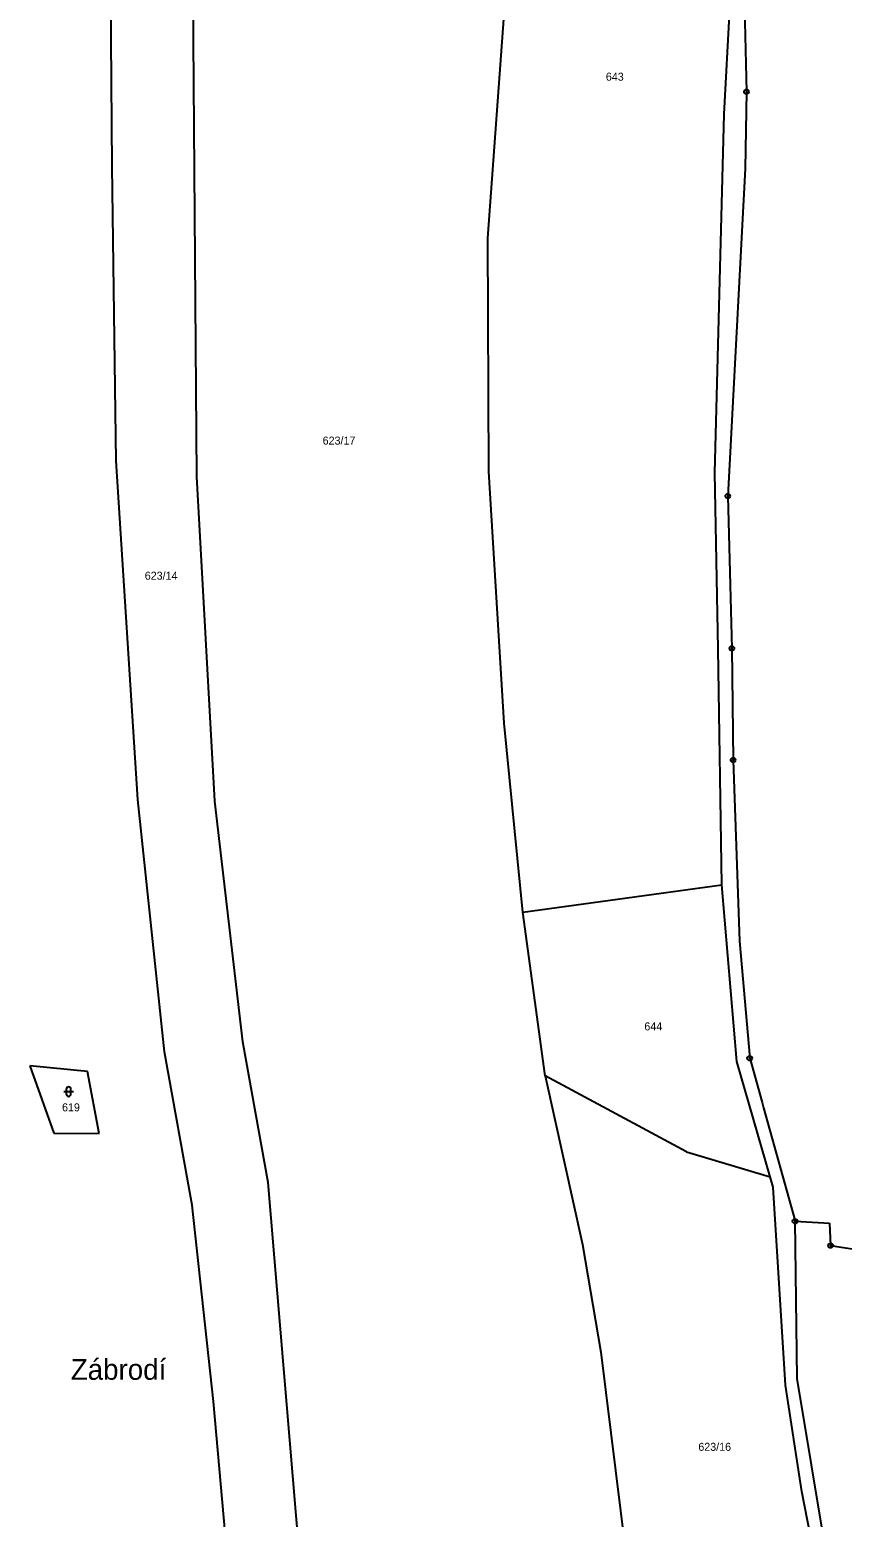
# Model space of a CAD drawing. Extents: x -765428 to -762163, y -1107632 to -1104975.
# Drawn here: x -764407.8 to -764235.2, y -1105485.1 to -1105169.2 of the extents above; entities that cross this region are included whole.
import ezdxf
from ezdxf.enums import TextEntityAlignment as Align

# ---------------------------------------------------------------- set-up
doc = ezdxf.new("R2010")
doc.units = 0
doc.header["$LTSCALE"] = 0.68
for name, color, linetype, lineweight in [('1', 7, 'Continuous', 25), ('3', 7, 'Continuous', 25), ('7', 7, 'Continuous', 13), ('8', 7, 'Continuous', 25)]:
    doc.layers.add(name, color=color, linetype=linetype, lineweight=lineweight)
doc.layers.add('2', color=7, linetype='Continuous')

msp = doc.modelspace()

# ---------------------------------------------------------------- linework, layer by layer
at = {"layer": '1'}
for p, q in [((-764390.33, -1105198.25), (-764391.05, -1105093.84)), ((-764372.33, -1105264.09), (-764373.69, -1105094.4)), ((-764310.55, -1105213.46), (-764303.03, -1105111.11)), ((-764260.34, -1105187.13), (-764259.1, -1105164.75)), ((-764256.01, -1105164.49), (-764255.6, -1105182.36)), ((-764255.6, -1105182.36), (-764255.85, -1105198.66)), ((-764262.29, -1105263.31), (-764260.34, -1105187.13)), ((-764389.45, -1105260.78), (-764390.33, -1105198.25)), ((-764255.85, -1105198.66), (-764259.55, -1105268.23)), ((-764310.34, -1105263), (-764310.55, -1105213.46)), ((-764384.86, -1105332.66), (-764389.45, -1105260.78)), ((-764368.55, -1105333.03), (-764372.33, -1105264.09)), ((-764307.06, -1105316.44), (-764310.34, -1105263)), ((-764261.57, -1105300.7), (-764262.29, -1105263.31)), ((-764259.55, -1105268.23), (-764259.05, -1105287.13)), ((-764259.05, -1105287.13), (-764258.69, -1105300.58)), ((-764260.85, -1105350.78), (-764261.57, -1105300.7)), ((-764258.69, -1105300.58), (-764258.44, -1105324.3)), ((-764303.07, -1105356.59), (-764307.06, -1105316.44)), ((-764258.44, -1105324.3), (-764257.04, -1105362.76)), ((-764379.2, -1105386.26), (-764384.86, -1105332.66)), ((-764362.58, -1105384.17), (-764368.55, -1105333.03)), ((-764303.07, -1105356.59), (-764260.85, -1105350.78)), ((-764257.66, -1105388.35), (-764260.85, -1105350.78)), ((-764298.35, -1105391.4), (-764303.07, -1105356.59)), ((-764257.04, -1105362.76), (-764254.9, -1105387.63)), ((-764357.18, -1105414.05), (-764362.58, -1105384.17)), ((-764373.33, -1105418.82), (-764379.2, -1105386.26)), ((-764395.6, -1105390.43), (-764407.84, -1105389.24)), ((-764407.84, -1105389.24), (-764402.71, -1105403.57)), ((-764393.12, -1105403.61), (-764395.6, -1105390.43)), ((-764254.9, -1105387.63), (-764252.25, -1105397.06)), ((-764298.35, -1105391.4), (-764290.44, -1105427.17)), ((-764268.32, -1105407.54), (-764298.35, -1105391.4)), ((-764252.25, -1105397.06), (-764251.94, -1105398.17)), ((-764251.94, -1105398.17), (-764245.27, -1105422.25)), ((-764402.71, -1105403.57), (-764393.12, -1105403.61)), ((-764349.7, -1105502.71), (-764357.18, -1105414.05)), ((-764249.91, -1105415), (-764250.55, -1105412.82)), ((-764247.28, -1105457.11), (-764249.91, -1105415)), ((-764368.78, -1105460.58), (-764373.33, -1105418.82)), ((-764245.27, -1105422.25), (-764237.94, -1105422.66)), ((-764244.79, -1105455.63), (-764245.27, -1105422.25)), ((-764237.94, -1105422.66), (-764237.7, -1105427.44)), ((-764290.44, -1105427.17), (-764286.5, -1105450.07)), ((-764237.7, -1105427.44), (-764228.13, -1105428.91)), ((-764286.5, -1105450.07), (-764278.37, -1105516.31)), ((-764237.84, -1105497.54), (-764244.79, -1105455.63)), ((-764243.85, -1105479.68), (-764247.28, -1105457.11)), ((-764364.61, -1105507.26), (-764368.78, -1105460.58)), ((-764235.57, -1105520.82), (-764243.85, -1105479.68))]:
    msp.add_line(p, q, dxfattribs=at)
msp.add_lwpolyline([(-764268.32, -1105407.54), (-764250.55, -1105412.82), (-764257.66, -1105388.35)], dxfattribs=at)
at = {"layer": '3'}
for p, q in [((-764400.581, -1105394.731), (-764398.579, -1105394.731)), ((-764400.081, -1105394.231), (-764400.081, -1105395.232)), ((-764399.079, -1105395.232), (-764399.079, -1105394.231))]:
    msp.add_line(p, q, dxfattribs=at)
for centre, start, end in [((-764399.58, -1105394.2309), 0, 180), ((-764399.58, -1105395.2309), 180, 359.98789)]:
    msp.add_arc(centre, 0.5, start, end, dxfattribs=at)
at = {"layer": '8'}
for centre, radius in [((-764255.6, -1105182.3599), 0.5), ((-764255.6, -1105182.3599), 0.0303), ((-764259.55, -1105268.2299), 0.5), ((-764259.55, -1105268.2299), 0.0303), ((-764258.69, -1105300.5799), 0.5), ((-764258.69, -1105300.5799), 0.0303), ((-764258.44, -1105324.2999), 0.5), ((-764258.44, -1105324.2999), 0.0303), ((-764254.9, -1105387.6299), 0.5), ((-764254.9, -1105387.6299), 0.0303), ((-764245.27, -1105422.2499), 0.5), ((-764245.27, -1105422.2499), 0.0303), ((-764237.7, -1105427.4399), 0.5), ((-764237.7, -1105427.4399), 0.0303)]:
    msp.add_circle(centre, radius, dxfattribs=at)

# ---------------------------------------------------------------- texts
at = {"layer": '2'}
for s, p in [('643', (-764283.559, -1105180.005)), ('623/17', (-764342.14, -1105257.295)), ('623/14', (-764379.93, -1105285.995)), ('644', (-764275.379, -1105381.725)), ('623/16', (-764262.33, -1105471.025))]:
    msp.add_text(s, height=1.7, dxfattribs=at).set_placement(p, align=Align.CENTER)
msp.add_text('619', height=1.7, dxfattribs=at).set_placement((-764400.98, -1105398.915))
at = {"layer": '7'}
msp.add_text('Zábrodí', height=4.4, dxfattribs=at).set_placement((-764399.12, -1105455.94))

doc.saveas('drawing.dxf')
